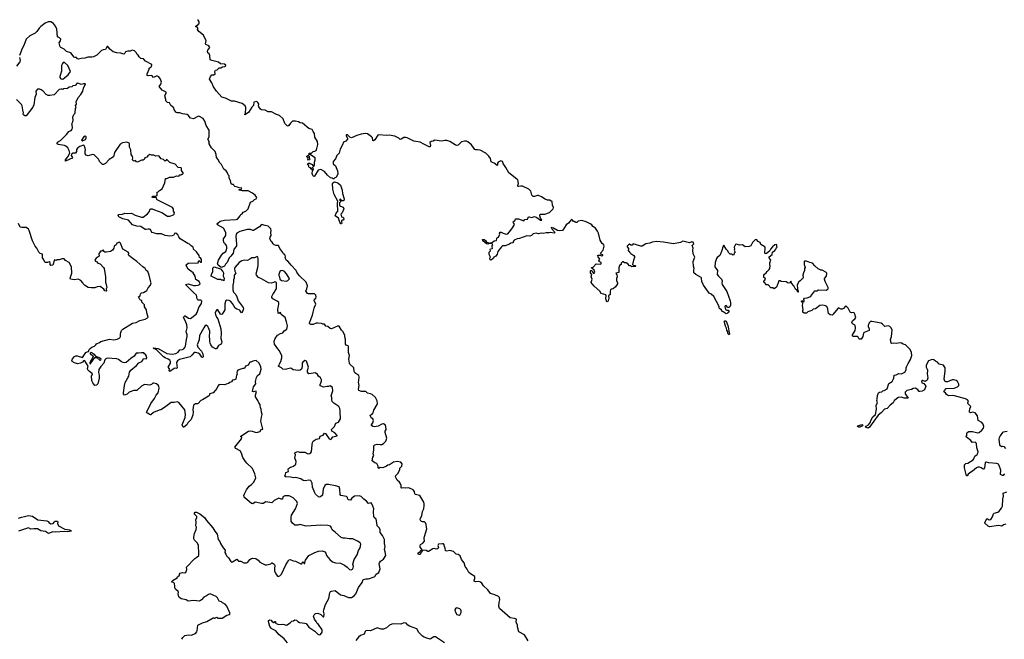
# Model space of a CAD drawing. Extents: x 2293878 to 2522763, y 823964 to 1006972.
# Tile 386 of 407: x 2439006 to 2455645, y 906226 to 916703. Entities that reach past the tile are written whole.
import ezdxf

# ---------------------------------------------------------------- set-up
doc = ezdxf.new("R2010")
doc.units = 0

msp = doc.modelspace()

# ---------------------------------------------------------------- linework, layer by layer
at = {"layer": '0CON20XD'}
for points in [[(2447600, 906200), (2447535, 906300), (2447442, 906355), (2447418, 906435), (2447418, 906465), (2447394, 906514), (2447400, 906565), (2447369, 906579), (2447295, 906590), (2447116, 906745), (2447104, 906785), (2447109, 906851), (2447120, 906895), (2447112, 906935), (2447098, 906948), (2447038, 906978), (2446965, 906998), (2446915, 907063), (2446845, 907130), (2446815, 907178), (2446795, 907193), (2446765, 907202), (2446707, 907197), (2446687, 907207), (2446684, 907224), (2446696, 907255), (2446697, 907287), (2446622, 907332), (2446595, 907356), (2446567, 907415), (2446535, 907458), (2446515, 907518), (2446472, 907575), (2446447, 907637), (2446418, 907658), (2446384, 907665), (2446335, 907713), (2446275, 907730), (2446225, 907718), (2446204, 907724), (2446199, 907769), (2446183, 907795), (2446178, 907825), (2446168, 907838), (2446152, 907842), (2446082, 907835), (2446070, 907815), (2446082, 907775), (2446065, 907758), (2446045, 907753), (2446015, 907760), (2445985, 907758), (2445913, 907713), (2445903, 907713), (2445875, 907730), (2445818, 907732), (2445790, 907700), (2445775, 907662), (2445755, 907658), (2445740, 907665), (2445742, 907688), (2445755, 907700), (2445768, 907702), (2445772, 907718), (2445800, 907745), (2445798, 907758), (2445772, 907785), (2445771, 907809), (2445782, 907828), (2445817, 907853), (2445847, 907885), (2445842, 907935), (2445848, 907965), (2445888, 908095), (2445879, 908125), (2445876, 908165), (2445864, 908195), (2445845, 908214), (2445815, 908212), (2445795, 908219), (2445780, 908235), (2445774, 908255), (2445777, 908275), (2445801, 908315), (2445815, 908390), (2445834, 908435), (2445840, 908490), (2445841, 908515), (2445834, 908544), (2445766, 908656), (2445692, 908675), (2445683, 908685), (2445677, 908725), (2445658, 908755), (2445585, 908788), (2445522, 908782), (2445485, 908786), (2445465, 908780), (2445454, 908785), (2445451, 908825), (2445438, 908868), (2445426, 908885), (2445387, 908915), (2445359, 908975), (2445365, 908996), (2445401, 909035), (2445428, 909095), (2445432, 909118), (2445464, 909156), (2445468, 909195), (2445449, 909219), (2445385, 909232), (2445325, 909220), (2445255, 909174), (2445225, 909170), (2445205, 909151), (2445145, 909126), (2445100, 909130), (2445075, 909114), (2445062, 909125), (2445062, 909155), (2445039, 909199), (2445005, 909212), (2444960, 909245), (2444974, 909306), (2444990, 909335), (2444982, 909365), (2444993, 909425), (2444992, 909498), (2445008, 909515), (2445045, 909528), (2445095, 909518), (2445125, 909520), (2445155, 909538), (2445193, 909575), (2445208, 909625), (2445180, 909725), (2445180, 909745), (2445197, 909775), (2445194, 909825), (2445180, 909855), (2445155, 909868), (2445128, 909865), (2445065, 909829), (2444995, 909817), (2444972, 909822), (2444952, 909842), (2444950, 909855), (2444974, 909886), (2444986, 909926), (2444975, 909952), (2444945, 909970), (2444930, 910015), (2444955, 910027), (2444977, 910053), (2444990, 910100), (2445046, 910195), (2445051, 910215), (2445046, 910256), (2445018, 910315), (2444965, 910363), (2444935, 910376), (2444886, 910386), (2444855, 910416), (2444785, 910418), (2444736, 910436), (2444730, 910455), (2444744, 910515), (2444734, 910575), (2444736, 910596), (2444744, 910664), (2444736, 910685), (2444670, 910730), (2444658, 910755), (2444653, 910815), (2444585, 910878), (2444577, 910895), (2444571, 910965), (2444577, 911025), (2444563, 911075), (2444564, 911175), (2444555, 911190), (2444525, 911201), (2444510, 911215), (2444512, 911295), (2444504, 911315), (2444499, 911365), (2444472, 911425), (2444444, 911455), (2444403, 911523), (2444375, 911520), (2444275, 911476), (2444255, 911484), (2444215, 911518), (2444182, 911522), (2444155, 911553), (2444130, 911555), (2444108, 911568), (2444045, 911574), (2444015, 911569), (2443965, 911548), (2443925, 911547), (2443913, 911553), (2443903, 911565), (2443904, 911575), (2443956, 911705), (2443963, 911755), (2443984, 911825), (2443987, 911845), (2444011, 911895), (2443983, 911955), (2443988, 911975), (2444008, 911995), (2444018, 912015), (2444008, 912048), (2443986, 912066), (2443965, 912070), (2443885, 912068), (2443870, 912075), (2443846, 912106), (2443843, 912115), (2443861, 912155), (2443871, 912205), (2443846, 912266), (2443731, 912375), (2443691, 912435), (2443681, 912465), (2443595, 912550), (2443544, 912614), (2443515, 912632), (2443494, 912674), (2443499, 912695), (2443495, 912718), (2443485, 912730), (2443462, 912742), (2443453, 912765), (2443400, 912835), (2443378, 912885), (2443334, 912886), (2443306, 912896), (2443287, 912915), (2443273, 912943), (2443258, 912955), (2443234, 913005), (2443237, 913025), (2443256, 913055), (2443250, 913105), (2443256, 913134), (2443250, 913165), (2443205, 913210), (2443154, 913224), (2443095, 913240), (2443059, 913201), (2442955, 913139), (2442945, 913137), (2442905, 913153), (2442853, 913153), (2442726, 913124), (2442675, 913096), (2442665, 913075), (2442660, 913035), (2442671, 912909), (2442668, 912882), (2442626, 912815), (2442612, 912755), (2442575, 912702), (2442546, 912674), (2442515, 912599), (2442483, 912567), (2442467, 912535), (2442455, 912528), (2442412, 912512), (2442359, 912555), (2442349, 912575), (2442366, 912635), (2442415, 912722), (2442445, 912754), (2442487, 912783), (2442498, 912802), (2442508, 912835), (2442507, 912865), (2442501, 912885), (2442481, 912911), (2442458, 912935), (2442448, 912975), (2442452, 912995), (2442492, 913055), (2442487, 913107), (2442448, 913178), (2442348, 913235), (2442344, 913246), (2442353, 913265), (2442393, 913297), (2442466, 913314), (2442665, 913325), (2442689, 913331), (2442734, 913385), (2442745, 913407), (2442765, 913420), (2442785, 913446), (2442825, 913466), (2442866, 913504), (2442905, 913616), (2442945, 913637), (2442972, 913665), (2443005, 913673), (2443013, 913695), (2442988, 913735), (2442940, 913770), (2442869, 913809), (2442765, 913810), (2442715, 913820), (2442710, 913825), (2442715, 913830), (2442735, 913830), (2442756, 913844), (2442760, 913855), (2442715, 913860), (2442685, 913874), (2442643, 913883), (2442632, 913892), (2442622, 913915), (2442612, 913918), (2442595, 913916), (2442579, 913925), (2442570, 913985), (2442548, 914025), (2442547, 914065), (2442529, 914079), (2442516, 914116), (2442496, 914146), (2442458, 914175), (2442416, 914255), (2442389, 914285), (2442356, 914346), (2442330, 914375), (2442324, 914425), (2442307, 914477), (2442247, 914535), (2442207, 914605), (2442204, 914615), (2442213, 914635), (2442189, 914669), (2442186, 914685), (2442206, 914725), (2442207, 914835), (2442155, 914912), (2442135, 914990), (2442108, 915035), (2442035, 915070), (2442015, 915066), (2441945, 915028), (2441895, 915037), (2441856, 915086), (2441835, 915101), (2441755, 915111), (2441715, 915129), (2441665, 915130), (2441645, 915139), (2441617, 915185), (2441611, 915211), (2441563, 915255), (2441535, 915300), (2441505, 915303), (2441475, 915330), (2441476, 915356), (2441460, 915415), (2441465, 915432), (2441484, 915455), (2441479, 915475), (2441415, 915512), (2441366, 915575), (2441392, 915615), (2441402, 915645), (2441386, 915695), (2441355, 915738), (2441335, 915748), (2441315, 915747), (2441265, 915728), (2441242, 915762), (2441175, 915753), (2441162, 915762), (2441161, 915785), (2441193, 915865), (2441194, 915886), (2441229, 915905), (2441241, 915935), (2441238, 915948), (2441135, 916003), (2441101, 916041), (2441055, 916048), (2441024, 916074), (2441006, 916106), (2440990, 916115), (2440975, 916150), (2440945, 916178), (2440905, 916190), (2440875, 916172), (2440835, 916173), (2440795, 916158), (2440784, 916135), (2440765, 916122), (2440718, 916138), (2440645, 916143), (2440585, 916160), (2440527, 916207), (2440505, 916241), (2440495, 916249), (2440485, 916248), (2440471, 916235), (2440455, 916199), (2440415, 916194), (2440389, 916181), (2440311, 916105), (2440252, 916075), (2440225, 916068), (2440155, 916068), (2440105, 916055), (2440045, 916049), (2440000, 916035), (2439985, 916042), (2439966, 916066), (2439945, 916063), (2439925, 916072), (2439872, 916142), (2439800, 916165), (2439755, 916203), (2439702, 916232), (2439689, 916245), (2439676, 916314), (2439696, 916345), (2439702, 916372), (2439678, 916395), (2439643, 916415), (2439633, 916545), (2439614, 916594), (2439580, 916640), (2439535, 916667), (2439485, 916669), (2439436, 916645), (2439365, 916590)], [(2448278, 913262), (2448241, 913235), (2448186, 913144), (2448175, 913137), (2448135, 913131), (2448095, 913138), (2448025, 913177), (2447985, 913190), (2447996, 913165), (2448044, 913115), (2448047, 913103), (2448038, 913092), (2447975, 913103), (2447955, 913097), (2447905, 913100), (2447855, 913090), (2447817, 913093), (2447775, 913082), (2447735, 913096), (2447686, 913084), (2447655, 913052), (2447625, 913044), (2447575, 913051), (2447455, 913001), (2447414, 912996), (2447365, 912973), (2447348, 912955), (2447345, 912932), (2447305, 912927), (2447285, 912910), (2447209, 912881), (2447165, 912880), (2447147, 912865), (2447089, 912785), (2447075, 912740), (2447053, 912707), (2447020, 912685), (2447015, 912670), (2446975, 912638), (2446958, 912645), (2446952, 912675), (2446960, 912685), (2446938, 912735), (2446940, 912775), (2446950, 912785), (2446960, 912795), (2446955, 912820), (2446965, 912830), (2446988, 912832), (2446998, 912842), (2446990, 912865), (2446990, 912885), (2447000, 912895), (2446998, 912905), (2446955, 912922), (2446915, 912908), (2446895, 912914), (2446835, 912966), (2446826, 912985), (2446835, 912989), (2446853, 912985), (2446875, 912971), (2446894, 912944), (2446955, 912927), (2446995, 912941), (2447025, 912964), (2447065, 912972), (2447068, 913005), (2447075, 913018), (2447098, 913025), (2447118, 913075), (2447114, 913096), (2447125, 913112), (2447145, 913111), (2447175, 913092), (2447225, 913077), (2447255, 913084), (2447322, 913165), (2447365, 913228), (2447366, 913245), (2447350, 913270), (2447348, 913285), (2447378, 913312), (2447385, 913337), (2447437, 913337), (2447525, 913302), (2447545, 913322), (2447585, 913332), (2447605, 913368), (2447615, 913370), (2447655, 913356), (2447706, 913374), (2447745, 913361), (2447809, 913315), (2447829, 913311), (2447832, 913315), (2447809, 913345), (2447794, 913384), (2447798, 913405), (2447810, 913415), (2447880, 913415), (2447957, 913445), (2448023, 913505), (2448027, 913525), (2448012, 913565), (2448004, 913625), (2447965, 913649), (2447925, 913652), (2447885, 913668), (2447825, 913708), (2447775, 913729), (2447755, 913731), (2447705, 913712), (2447683, 913713), (2447662, 913735), (2447644, 913805), (2447608, 913838), (2447505, 913890), (2447475, 913891), (2447435, 913880), (2447422, 913885), (2447420, 913895), (2447431, 913915), (2447434, 913935), (2447423, 913993), (2447409, 914009), (2447271, 914111), (2447224, 914205), (2447174, 914274), (2447165, 914306), (2447135, 914316), (2447093, 914295), (2447080, 914275), (2447082, 914245), (2447075, 914238), (2447027, 914277), (2446995, 914289), (2446975, 914300), (2446960, 914355), (2446932, 914395), (2446885, 914445), (2446785, 914496), (2446745, 914503), (2446715, 914500), (2446700, 914510), (2446641, 914585), (2446578, 914638), (2446555, 914649), (2446525, 914651), (2446475, 914636), (2446415, 914584), (2446388, 914578), (2446365, 914586), (2446275, 914643), (2446225, 914659), (2446192, 914662), (2446135, 914649), (2446023, 914667), (2445991, 914649), (2445957, 914643), (2445936, 914625), (2445950, 914575), (2445945, 914552), (2445925, 914556), (2445835, 914597), (2445775, 914630), (2445665, 914651), (2445555, 914708), (2445531, 914711), (2445495, 914711), (2445455, 914684), (2445435, 914678), (2445415, 914702), (2445343, 914733), (2445250, 914750), (2445205, 914747), (2445074, 914756), (2445060, 914750), (2445007, 914673), (2444985, 914652), (2444975, 914658), (2444966, 914705), (2444953, 914723), (2444885, 914771), (2444846, 914776), (2444775, 914767), (2444705, 914745), (2444615, 914705), (2444585, 914715), (2444545, 914754), (2444525, 914758), (2444521, 914741), (2444548, 914698), (2444548, 914682), (2444515, 914650), (2444478, 914635), (2444460, 914585), (2444420, 914515), (2444407, 914445), (2444366, 914404), (2444345, 914352), (2444306, 914304), (2444301, 914285), (2444306, 914266), (2444345, 914233), (2444375, 914150), (2444384, 914095), (2444355, 914034), (2444332, 914028), (2444315, 914012), (2444305, 914011), (2444285, 914023), (2444258, 914028), (2444205, 914075), (2444155, 914138), (2444095, 914172), (2444051, 914159), (2443990, 914060), (2443975, 914053), (2443960, 914070), (2443950, 914105), (2443957, 914145), (2443973, 914175), (2443967, 914197), (2443955, 914200), (2443940, 914185), (2443938, 914172), (2443932, 914172), (2443919, 914199), (2443900, 914205), (2443890, 914215), (2443890, 914235), (2443870, 914255), (2443882, 914278), (2443905, 914278), (2443950, 914255), (2443968, 914228), (2443975, 914228), (2443987, 914245), (2443987, 914295), (2444002, 914335), (2443998, 914368), (2443918, 914418), (2443892, 914422), (2443898, 914445), (2443935, 914449), (2443965, 914472), (2443995, 914480), (2444015, 914493), (2444030, 914525), (2444044, 914595), (2444040, 914645), (2443991, 914715), (2443986, 914776), (2443965, 914810), (2443948, 914848), (2443895, 914864), (2443785, 914952), (2443745, 914959), (2443717, 914977), (2443665, 914990), (2443614, 914986), (2443582, 914955), (2443555, 914913), (2443535, 914903), (2443526, 914906), (2443489, 914949), (2443461, 915025), (2443398, 915085), (2443345, 915099), (2443264, 915144), (2443205, 915143), (2443155, 915174), (2443095, 915179), (2443078, 915188), (2443048, 915228), (2443043, 915245), (2443048, 915275), (2443033, 915303), (2443015, 915320), (2442965, 915310), (2442958, 915252), (2442930, 915225), (2442873, 915135), (2442813, 915093), (2442812, 915105), (2442823, 915117), (2442828, 915218), (2442817, 915245), (2442767, 915287), (2442635, 915324), (2442587, 915327), (2442485, 915374), (2442421, 915391), (2442332, 915492), (2442279, 915569), (2442251, 915635), (2442212, 915695), (2442228, 915745), (2442255, 915772), (2442285, 915772), (2442308, 915785), (2442302, 915825), (2442315, 915848), (2442345, 915858), (2442375, 915890), (2442405, 915889), (2442435, 915906), (2442475, 915910), (2442484, 915916), (2442488, 915935), (2442465, 915950), (2442400, 915955), (2442364, 915984), (2442255, 916013), (2442227, 916027), (2442218, 916095), (2442206, 916126), (2442188, 916145), (2442180, 916165), (2442184, 916186), (2442220, 916235), (2442205, 916260), (2442152, 916282), (2442148, 916295), (2442159, 916349), (2442122, 916415), (2442115, 916440), (2442035, 916502), (2442010, 916535), (2442018, 916552), (2442015, 916570), (2441985, 916582), (2441982, 916595), (2442005, 916610), (2442018, 916612), (2442025, 916630), (2442038, 916632), (2442038, 916665), (2442020, 916695), (2442020, 916705)], [(2439365, 916590), (2439335, 916561), (2439295, 916504), (2439265, 916476), (2439175, 916430), (2439116, 916375), (2439077, 916265), (2439048, 916215), (2439005, 916095)], [(2439004, 916064), (2439013, 916015), (2439009, 915991), (2438951, 915915)], [(2439735, 915700), (2439765, 915718), (2439825, 915770), (2439866, 915825), (2439819, 915929), (2439765, 915978), (2439755, 915980), (2439742, 915978), (2439729, 915965), (2439714, 915926), (2439713, 915833), (2439683, 915745), (2439683, 915723), (2439702, 915702), (2439735, 915700)], [(2443417, 910923), (2443438, 910985), (2443437, 911017), (2443396, 911106), (2443367, 911135), (2443314, 911214), (2443305, 911270), (2443325, 911313), (2443363, 911367), (2443415, 911396), (2443455, 911410), (2443476, 911444), (2443519, 911471), (2443530, 911525), (2443517, 911595), (2443492, 911665), (2443425, 911718), (2443415, 911750), (2443385, 911738), (2443375, 911740), (2443369, 911805), (2443388, 911895), (2443383, 911923), (2443359, 911945), (2443285, 911986), (2443266, 912005), (2443269, 912025), (2443289, 912065), (2443311, 912095), (2443321, 912125), (2443347, 912155), (2443347, 912257), (2443337, 912267), (2443315, 912268), (2443295, 912258), (2443255, 912250), (2443212, 912252), (2443092, 912322), (2443040, 912345), (2443006, 912386), (2443004, 912405), (2443032, 912515), (2443036, 912555), (2443034, 912665), (2443028, 912688), (2443018, 912698), (2442972, 912678), (2442928, 912675), (2442898, 912652), (2442855, 912632), (2442800, 912635), (2442759, 912625), (2442715, 912595), (2442644, 912515), (2442636, 912495), (2442640, 912450), (2442657, 912415), (2442633, 912385), (2442629, 912335), (2442618, 912305), (2442618, 912265), (2442606, 912215), (2442610, 912135), (2442622, 912095), (2442657, 912055), (2442676, 912015), (2442697, 911947), (2442782, 911835), (2442786, 911814), (2442765, 911752), (2442752, 911745), (2442731, 911781), (2442715, 911799), (2442675, 911808), (2442646, 911826), (2442601, 911905), (2442569, 911945), (2442545, 911956), (2442505, 911962), (2442487, 911955), (2442482, 911938), (2442474, 911896), (2442472, 911795), (2442426, 911724), (2442415, 911718), (2442398, 911725), (2442356, 911796), (2442340, 911795), (2442321, 911775), (2442311, 911745), (2442315, 911718), (2442331, 911671), (2442352, 911645), (2442404, 911474), (2442411, 911405), (2442406, 911315), (2442421, 911255), (2442419, 911231), (2442409, 911215), (2442365, 911193), (2442331, 911139), (2442315, 911137), (2442267, 911167), (2442238, 911205), (2442224, 911235), (2442217, 911265), (2442222, 911305), (2442212, 911335), (2442217, 911435), (2442195, 911492), (2442185, 911516), (2442155, 911536), (2442135, 911522), (2442116, 911495), (2442045, 911365), (2442041, 911289), (2442007, 911205), (2442015, 911168), (2442078, 911098), (2442102, 911055), (2442108, 911005), (2442102, 910995), (2442095, 910991), (2442085, 910996), (2442050, 911045), (2442023, 911063), (2441976, 911076), (2441957, 911073), (2441915, 911028), (2441885, 911005), (2441705, 910955), (2441673, 910937), (2441658, 910905), (2441666, 910814), (2441655, 910808), (2441635, 910811), (2441615, 910804), (2441545, 910753), (2441532, 910765), (2441535, 910800), (2441516, 910825), (2441552, 910895), (2441555, 910925), (2441546, 910946), (2441518, 910962), (2441466, 910985), (2441437, 911005), (2441330, 911110), (2441301, 911131), (2441275, 911140), (2441270, 911155), (2441346, 911146), (2441495, 911061), (2441585, 911047), (2441643, 911057), (2441685, 911084), (2441710, 911120), (2441755, 911129), (2441780, 911140), (2441799, 911161), (2441811, 911185), (2441824, 911295), (2441837, 911345), (2441835, 911375), (2441820, 911425), (2441834, 911495), (2441832, 911545), (2441810, 911605), (2441780, 911655), (2441777, 911675), (2441795, 911693), (2441805, 911694), (2441859, 911659), (2441895, 911650), (2441986, 911725), (2442006, 911754), (2442034, 911835), (2442081, 911905), (2442082, 911945), (2442068, 911958), (2442025, 911961), (2442010, 911970), (2442003, 911983), (2441996, 912046), (2441945, 912088), (2441808, 912225), (2441855, 912239), (2441945, 912210), (2441975, 912207), (2442024, 912216), (2442045, 912224), (2442054, 912235), (2442041, 912275), (2441982, 912312), (2441970, 912365), (2441938, 912425), (2441852, 912485), (2441818, 912545), (2441822, 912558), (2441855, 912586), (2442025, 912590), (2442035, 912630), (2442063, 912603), (2442077, 912603), (2442077, 912647), (2442060, 912675), (2442042, 912682), (2442040, 912715), (2441995, 912780), (2441942, 912822), (2441935, 912858), (2441902, 912878), (2441875, 912910), (2441849, 912919), (2441720, 912995), (2441693, 913033), (2441681, 913065), (2441645, 913096), (2441625, 913089), (2441604, 913055), (2441585, 913046), (2441545, 913042), (2441465, 913053), (2441405, 913080), (2441325, 913085), (2441245, 913106), (2441226, 913125), (2441215, 913153), (2441202, 913162), (2441175, 913163), (2441145, 913155), (2441125, 913158), (2441055, 913205), (2440985, 913211), (2440915, 913235), (2440844, 913314), (2440751, 913335), (2440682, 913372), (2440671, 913395), (2440683, 913407), (2440745, 913414), (2440785, 913434), (2440826, 913424), (2440895, 913429), (2440955, 913398), (2441062, 913362), (2441095, 913362), (2441165, 913419), (2441193, 913457), (2441210, 913500), (2441225, 913507), (2441245, 913507), (2441285, 913487), (2441410, 913445), (2441505, 913383), (2441545, 913383), (2441608, 913405), (2441618, 913415), (2441620, 913435), (2441608, 913465), (2441605, 913500), (2441588, 913525), (2441555, 913546), (2441332, 913655), (2441323, 913665), (2441320, 913690), (2441305, 913697), (2441257, 913697), (2441242, 913705), (2441255, 913717), (2441316, 913724), (2441329, 913731), (2441332, 913788), (2441345, 913790), (2441368, 913815), (2441415, 913842), (2441457, 913945), (2441472, 914018), (2441495, 914018), (2441535, 914040), (2441605, 914042), (2441655, 914062), (2441695, 914060), (2441715, 914080), (2441735, 914080), (2441745, 914090), (2441755, 914090), (2441767, 914103), (2441768, 914115), (2441742, 914155), (2441742, 914185), (2441735, 914200), (2441684, 914204), (2441631, 914261), (2441546, 914286), (2441495, 914338), (2441480, 914335), (2441480, 914325), (2441465, 914310), (2441435, 914338), (2441395, 914352), (2441355, 914402), (2441305, 914393), (2441275, 914412), (2441235, 914412), (2441205, 914422), (2441171, 914399), (2441155, 914378), (2441122, 914365), (2441109, 914341), (2441092, 914328), (2441064, 914326), (2440995, 914293), (2440981, 914301), (2440965, 914322), (2440933, 914313), (2440921, 914321), (2440913, 914335), (2440920, 914365), (2440915, 914390), (2440890, 914425), (2440886, 914505), (2440860, 914545), (2440862, 914605), (2440855, 914618), (2440815, 914632), (2440745, 914621), (2440705, 914596), (2440608, 914455), (2440589, 914385), (2440521, 914339), (2440455, 914271), (2440425, 914252), (2440405, 914253), (2440356, 914306), (2440348, 914322), (2440337, 914345), (2440265, 914417), (2440235, 914423), (2440165, 914400), (2440130, 914410), (2440114, 914434), (2440114, 914485), (2440120, 914505), (2440115, 914530), (2440098, 914575), (2440085, 914582), (2440022, 914558), (2439987, 914535), (2439969, 914511), (2439964, 914475), (2439951, 914449), (2439912, 914448), (2439881, 914429), (2439877, 914405), (2439898, 914375), (2439890, 914355), (2439865, 914353), (2439845, 914339), (2439782, 914312), (2439781, 914335), (2439820, 914385), (2439854, 914445), (2439842, 914492), (2439818, 914535), (2439786, 914566), (2439765, 914576), (2439655, 914590), (2439638, 914605), (2439637, 914617), (2439647, 914635), (2439697, 914663), (2439800, 914760), (2439837, 914813), (2439875, 914831), (2439895, 914851), (2439900, 914875), (2439894, 914924), (2439890, 914945), (2439906, 914975), (2439911, 915005), (2439904, 915056), (2439919, 915101), (2439945, 915125), (2439952, 915205), (2439960, 915215), (2439952, 915255), (2439969, 915275), (2439962, 915315), (2439996, 915385), (2440041, 915439), (2440075, 915497), (2440086, 915545), (2440120, 915620), (2440085, 915619), (2440045, 915607), (2440005, 915627), (2439975, 915630), (2439945, 915590), (2439903, 915587), (2439885, 915570), (2439845, 915562), (2439815, 915542), (2439748, 915532), (2439735, 915522), (2439725, 915530), (2439705, 915530), (2439675, 915520), (2439587, 915433), (2439515, 915420), (2439485, 915422), (2439455, 915438), (2439402, 915495), (2439368, 915518), (2439345, 915528), (2439305, 915528), (2439280, 915495), (2439282, 915445), (2439264, 915385), (2439246, 915264), (2439226, 915225), (2439170, 915150), (2439115, 915080), (2439095, 915078), (2439070, 915095), (2439063, 915103), (2439070, 915135), (2439063, 915145), (2439049, 915245), (2439039, 915269), (2438954, 915354)], [(2440065, 914654), (2440117, 914675), (2440130, 914705), (2440130, 914725), (2440115, 914732), (2440084, 914716), (2440048, 914665), (2440065, 914654)], [(2443888, 914328), (2443873, 914343), (2443880, 914365), (2443860, 914385), (2443860, 914395), (2443875, 914408), (2443888, 914408), (2443898, 914395), (2443898, 914368), (2443910, 914345), (2443905, 914332), (2443888, 914328)], [(2444445, 913250), (2444435, 913252), (2444415, 913278), (2444392, 913345), (2444337, 913387), (2444355, 913430), (2444381, 913465), (2444374, 913595), (2444381, 913635), (2444319, 913745), (2444299, 913835), (2444291, 913935), (2444296, 913945), (2444325, 913964), (2444385, 913945), (2444427, 913907), (2444458, 913818), (2444464, 913765), (2444489, 913675), (2444485, 913648), (2444475, 913640), (2444442, 913642), (2444438, 913658), (2444425, 913670), (2444412, 913655), (2444428, 913638), (2444430, 913625), (2444411, 913605), (2444412, 913562), (2444425, 913550), (2444473, 913533), (2444482, 913505), (2444458, 913435), (2444432, 913415), (2444442, 913372), (2444470, 913365), (2444482, 913335), (2444476, 913314), (2444455, 913312), (2444445, 913300), (2444443, 913283), (2444450, 913265), (2444445, 913250)], [(2454107, 910465), (2454075, 910448), (2453995, 910431), (2453970, 910405), (2453971, 910375), (2454020, 910305), (2453955, 910302), (2453905, 910320), (2453855, 910314), (2453830, 910300), (2453784, 910256), (2453765, 910227), (2453715, 910188), (2453665, 910127), (2453620, 910115), (2453564, 910056), (2453515, 910016), (2453367, 909813), (2453345, 909799), (2453313, 909805), (2453297, 909815), (2453309, 909831), (2453350, 909850), (2453383, 909895), (2453392, 909928), (2453423, 909987), (2453470, 910030), (2453487, 910115), (2453482, 910188), (2453500, 910225), (2453492, 910265), (2453498, 910288), (2453503, 910347), (2453519, 910391), (2453534, 910406), (2453575, 910413), (2453595, 910430), (2453615, 910434), (2453666, 910464), (2453696, 910554), (2453749, 910585), (2453776, 910644), (2453785, 910692), (2453815, 910698), (2453865, 910723), (2453905, 910716), (2453962, 910745), (2453986, 910785), (2453984, 910815), (2453990, 910835), (2454018, 910892), (2454058, 910955), (2454084, 911025), (2454076, 911075), (2454052, 911125), (2453975, 911205), (2453935, 911215), (2453905, 911232), (2453885, 911237), (2453854, 911236), (2453825, 911226), (2453775, 911236), (2453745, 911226), (2453733, 911233), (2453719, 911295), (2453741, 911345), (2453751, 911455), (2453733, 911495), (2453712, 911515), (2453685, 911525), (2453625, 911516), (2453588, 911555), (2453565, 911569), (2453405, 911602), (2453385, 911598), (2453362, 911575), (2453344, 911535), (2453346, 911515), (2453362, 911475), (2453361, 911449), (2453275, 911416), (2453265, 911402), (2453252, 911345), (2453240, 911320), (2453225, 911302), (2453195, 911303), (2453178, 911335), (2453160, 911345), (2453105, 911344), (2453085, 911347), (2453077, 911355), (2453080, 911375), (2453122, 911445), (2453131, 911495), (2453124, 911535), (2453115, 911546), (2453080, 911560), (2453068, 911585), (2453077, 911613), (2453127, 911653), (2453134, 911665), (2453120, 911725), (2453109, 911745), (2453095, 911752), (2453065, 911749), (2453038, 911758), (2453005, 911828), (2452975, 911860), (2452965, 911862), (2452955, 911856), (2452925, 911820), (2452905, 911811), (2452881, 911811), (2452845, 911830), (2452835, 911828), (2452831, 911819), (2452755, 911723), (2452735, 911709), (2452702, 911712), (2452674, 911735), (2452666, 911755), (2452662, 911815), (2452645, 911851), (2452625, 911866), (2452577, 911877), (2452525, 911868), (2452455, 911816), (2452415, 911809), (2452394, 911786), (2452325, 911762), (2452305, 911740), (2452262, 911742), (2452243, 911755), (2452240, 911785), (2452248, 911805), (2452236, 911865), (2452238, 911908), (2452222, 911925), (2452217, 911943), (2452220, 911950), (2452235, 911950), (2452255, 911930), (2452263, 911947), (2452260, 911975), (2452267, 911993), (2452315, 911999), (2452358, 912015), (2452375, 912028), (2452445, 912117), (2452475, 912120), (2452506, 912134), (2452635, 912132), (2452668, 912155), (2452668, 912175), (2452618, 912275), (2452607, 912315), (2452608, 912325), (2452641, 912365), (2452647, 912417), (2452630, 912435), (2452565, 912467), (2452545, 912468), (2452502, 912492), (2452442, 912542), (2452405, 912588), (2452356, 912596), (2452302, 912622), (2452268, 912622), (2452262, 912615), (2452263, 912565), (2452280, 912515), (2452271, 912495), (2452270, 912460), (2452249, 912425), (2452239, 912385), (2452246, 912344), (2452236, 912324), (2452215, 912310), (2452198, 912285), (2452171, 912269), (2452145, 912220), (2452144, 912195), (2452151, 912175), (2452149, 912145), (2452162, 912115), (2452162, 912098), (2452155, 912097), (2452139, 912129), (2452119, 912145), (2452091, 912205), (2452049, 912249), (2452045, 912278), (2452035, 912282), (2452020, 912255), (2451995, 912248), (2451959, 912269), (2451875, 912278), (2451855, 912290), (2451835, 912287), (2451820, 912235), (2451810, 912225), (2451795, 912180), (2451755, 912150), (2451735, 912170), (2451702, 912172), (2451655, 912220), (2451622, 912222), (2451610, 912235), (2451610, 912245), (2451592, 912252), (2451580, 912265), (2451580, 912275), (2451612, 912315), (2451603, 912333), (2451580, 912345), (2451582, 912385), (2451591, 912399), (2451622, 912425), (2451635, 912448), (2451673, 912477), (2451682, 912495), (2451690, 912545), (2451680, 912555), (2451683, 912593), (2451698, 912635), (2451690, 912655), (2451672, 912675), (2451673, 912695), (2451720, 912735), (2451730, 912775), (2451769, 912801), (2451786, 912824), (2451793, 912847), (2451807, 912865), (2451795, 912902), (2451768, 912895), (2451725, 912862), (2451694, 912825), (2451678, 912792), (2451625, 912750), (2451602, 912742), (2451596, 912756), (2451603, 912845), (2451600, 912865), (2451530, 912900), (2451518, 912938), (2451484, 912954), (2451455, 912986), (2451435, 912983), (2451389, 912935), (2451359, 912881), (2451335, 912867), (2451265, 912864), (2451223, 912897), (2451175, 912890), (2451115, 912906), (2451100, 912900), (2451078, 912855), (2451088, 912825), (2451080, 912805), (2451098, 912775), (2451080, 912755), (2451075, 912730), (2451065, 912720), (2451050, 912725), (2451035, 912740), (2451015, 912738), (2451005, 912742), (2450984, 912764), (2450972, 912795), (2450942, 912822), (2450905, 912890), (2450894, 912876), (2450867, 912785), (2450837, 912715), (2450795, 912684), (2450782, 912665), (2450759, 912595), (2450754, 912525), (2450797, 912465), (2450794, 912394), (2450814, 912365), (2450868, 912315), (2450876, 912285), (2450874, 912246), (2450878, 912228), (2450958, 912108), (2451015, 911950), (2451020, 911915), (2451017, 911875), (2451005, 911850), (2450992, 911838), (2450975, 911838), (2450945, 911868), (2450930, 911865), (2450922, 911855), (2450932, 911805), (2450954, 911794), (2450979, 911789), (2450990, 911775), (2450990, 911755), (2450975, 911750), (2450967, 911733), (2450945, 911731), (2450896, 911766), (2450875, 911771), (2450866, 911796), (2450835, 911814), (2450829, 911825), (2450824, 911854), (2450736, 912025), (2450694, 912064), (2450660, 912080), (2450646, 912095), (2450562, 912212), (2450534, 912275), (2450529, 912335), (2450522, 912345), (2450432, 912395), (2450400, 912425), (2450397, 912473), (2450404, 912495), (2450394, 912535), (2450389, 912615), (2450416, 912686), (2450386, 912745), (2450382, 912805), (2450388, 912838), (2450372, 912885), (2450400, 912915), (2450385, 912943), (2450365, 912946), (2450325, 912930), (2450215, 912961), (2450175, 912936), (2450055, 912914), (2449885, 912943), (2449765, 912954), (2449696, 912944), (2449655, 912926), (2449585, 912911), (2449526, 912874), (2449505, 912871), (2449375, 912912), (2449355, 912890), (2449335, 912890), (2449314, 912906), (2449295, 912898), (2449274, 912876), (2449274, 912864), (2449292, 912835), (2449290, 912795), (2449305, 912790), (2449310, 912775), (2449335, 912748), (2449385, 912718), (2449395, 912700), (2449396, 912684), (2449377, 912635), (2449362, 912565), (2449375, 912550), (2449407, 912547), (2449420, 912535), (2449415, 912530), (2449375, 912532), (2449350, 912525), (2449332, 912542), (2449314, 912544), (2449285, 912573), (2449255, 912590), (2449225, 912590), (2449205, 912610), (2449195, 912610), (2449173, 912587), (2449168, 912565), (2449142, 912548), (2449130, 912505), (2449132, 912428), (2449080, 912415), (2449097, 912387), (2449102, 912355), (2449093, 912325), (2449094, 912296), (2449107, 912255), (2449107, 912235), (2449076, 912184), (2449035, 912150), (2449005, 912148), (2448990, 912135), (2448982, 912115), (2448982, 912058), (2448954, 912035), (2448962, 911995), (2448952, 911948), (2448944, 911936), (2448935, 911933), (2448920, 911950), (2448912, 911985), (2448918, 912035), (2448909, 912049), (2448835, 912076), (2448811, 912111), (2448715, 912196), (2448660, 912265), (2448668, 912275), (2448682, 912315), (2448662, 912355), (2448672, 912395), (2448652, 912425), (2448650, 912455), (2448658, 912462), (2448675, 912460), (2448698, 912418), (2448715, 912418), (2448727, 912435), (2448715, 912468), (2448672, 912502), (2448670, 912515), (2448695, 912520), (2448750, 912575), (2448815, 912567), (2448832, 912575), (2448830, 912595), (2448798, 912615), (2448792, 912625), (2448812, 912655), (2448779, 912695), (2448772, 912718), (2448785, 912724), (2448812, 912722), (2448845, 912709), (2448862, 912715), (2448858, 912725), (2448831, 912741), (2448822, 912758), (2448865, 912808), (2448882, 912875), (2448879, 912895), (2448850, 912920), (2448814, 912975), (2448788, 913095), (2448770, 913130), (2448735, 913178), (2448694, 913204), (2448672, 913232), (2448645, 913253), (2448580, 913285), (2448506, 913306), (2448444, 913296), (2448420, 913275), (2448405, 913272), (2448375, 913290), (2448365, 913290), (2448355, 913310), (2448335, 913322), (2448325, 913320), (2448278, 913262)], [(2444325, 907524), (2444345, 907517), (2444425, 907511), (2444495, 907479), (2444538, 907448), (2444577, 907407), (2444605, 907401), (2444628, 907412), (2444644, 907435), (2444646, 907455), (2444636, 907496), (2444659, 907575), (2444707, 907653), (2444732, 907728), (2444762, 907775), (2444769, 907835), (2444758, 907855), (2444716, 907886), (2444635, 907924), (2444573, 907923), (2444506, 907936), (2444474, 907934), (2444436, 907946), (2444343, 908035), (2444288, 908078), (2444270, 908125), (2444259, 908139), (2444215, 908153), (2444085, 908159), (2444015, 908149), (2443845, 908141), (2443763, 908163), (2443743, 908167), (2443705, 908158), (2443655, 908158), (2443615, 908192), (2443594, 908225), (2443594, 908294), (2443601, 908325), (2443668, 908432), (2443700, 908525), (2443688, 908555), (2443625, 908621), (2443560, 908650), (2443485, 908654), (2443454, 908635), (2443445, 908597), (2443425, 908594), (2443385, 908611), (2443306, 908574), (2443265, 908532), (2443165, 908548), (2443118, 908525), (2443095, 908522), (2442986, 908544), (2442945, 908518), (2442925, 908520), (2442811, 908621), (2442800, 908635), (2442796, 908655), (2442804, 908686), (2442839, 908751), (2442886, 908814), (2442926, 908845), (2442961, 908885), (2442998, 908955), (2442981, 909025), (2442942, 909112), (2442844, 909204), (2442822, 909232), (2442779, 909299), (2442754, 909374), (2442732, 909415), (2442661, 909455), (2442640, 909475), (2442752, 909615), (2442760, 909645), (2442740, 909655), (2442825, 909720), (2442873, 909747), (2442905, 909752), (2442935, 909748), (2442985, 909726), (2443008, 909722), (2443068, 909742), (2443085, 909777), (2443105, 909772), (2443115, 909778), (2443083, 909915), (2443091, 909985), (2443104, 910025), (2443092, 910065), (2443088, 910115), (2443074, 910145), (2443072, 910178), (2443068, 910198), (2443046, 910225), (2443030, 910265), (2442993, 910325), (2442993, 910357), (2443008, 910418), (2442995, 910421), (2442955, 910408), (2442940, 910415), (2442960, 910495), (2442994, 910545), (2442992, 910588), (2443010, 910655), (2443026, 910685), (2443065, 910717), (2443087, 910795), (2443082, 910835), (2443055, 910898), (2443005, 910940), (2442948, 910932), (2442915, 910912), (2442895, 910910), (2442865, 910863), (2442822, 910845), (2442805, 910808), (2442775, 910807), (2442693, 910777), (2442682, 910758), (2442676, 910735), (2442680, 910705), (2442668, 910692), (2442656, 910624), (2442635, 910612), (2442605, 910608), (2442585, 910577), (2442555, 910568), (2442535, 910550), (2442495, 910542), (2442475, 910528), (2442375, 910533), (2442352, 910505), (2442336, 910465), (2442309, 910435), (2442276, 910394), (2442215, 910378), (2442213, 910355), (2442196, 910335), (2442096, 910274), (2442068, 910262), (2442025, 910212), (2442013, 910207), (2441975, 910208), (2441945, 910188), (2441930, 910105), (2441937, 910065), (2441931, 910019), (2441905, 909943), (2441849, 909885), (2441829, 909855), (2441780, 909815), (2441770, 909815), (2441763, 909823), (2441754, 909855), (2441804, 909975), (2441810, 910025), (2441797, 910105), (2441695, 910233), (2441665, 910242), (2441615, 910229), (2441565, 910233), (2441452, 910148), (2441391, 910109), (2441365, 910100), (2441265, 910062), (2441225, 910024), (2441215, 910021), (2441198, 910028), (2441177, 910047), (2441152, 910055), (2441147, 910065), (2441202, 910165), (2441222, 910215), (2441283, 910297), (2441312, 910355), (2441345, 910395), (2441363, 910475), (2441357, 910505), (2441345, 910525), (2441316, 910546), (2441275, 910560), (2441254, 910556), (2441233, 910535), (2441205, 910521), (2441118, 910532), (2441065, 910509), (2440987, 910433), (2440934, 910436), (2440855, 910404), (2440825, 910374), (2440795, 910359), (2440777, 910357), (2440763, 910375), (2440760, 910395), (2440775, 910515), (2440791, 910569), (2440834, 910645), (2440849, 910675), (2440863, 910745), (2440885, 910775), (2440980, 910855), (2441021, 910899), (2441068, 910925), (2441088, 910945), (2441100, 910975), (2441142, 910968), (2441153, 910985), (2441150, 911015), (2441133, 911043), (2441114, 911054), (2441105, 911068), (2441065, 911071), (2441015, 911063), (2440975, 911067), (2440942, 911015), (2440884, 910976), (2440805, 910909), (2440785, 910901), (2440755, 910904), (2440726, 910916), (2440676, 910955), (2440645, 910966), (2440485, 910978), (2440460, 910970), (2440446, 910954), (2440426, 910894), (2440375, 910838), (2440345, 910790), (2440338, 910735), (2440347, 910695), (2440348, 910642), (2440326, 910545), (2440305, 910522), (2440275, 910518), (2440245, 910563), (2440229, 910585), (2440224, 910605), (2440222, 910675), (2440234, 910715), (2440184, 910754), (2440157, 910785), (2440151, 910805), (2440162, 910842), (2440107, 910937), (2440095, 910941), (2440085, 910936), (2440065, 910913), (2440035, 910894), (2439984, 910886), (2439931, 910901), (2439892, 910925), (2439887, 910935), (2439899, 910971), (2439931, 911009), (2439953, 911017), (2439975, 911017), (2440065, 910994), (2440126, 911074), (2440145, 911089), (2440167, 911095), (2440182, 911128), (2440199, 911145), (2440225, 911167), (2440272, 911185), (2440294, 911206), (2440302, 911225), (2440355, 911243), (2440376, 911264), (2440525, 911302), (2440595, 911290), (2440655, 911303), (2440698, 911325), (2440710, 911345), (2440712, 911362), (2440709, 911385), (2440714, 911416), (2440729, 911445), (2440752, 911468), (2440910, 911570), (2440976, 911584), (2441035, 911619), (2441125, 911637), (2441168, 911662), (2441180, 911675), (2441156, 911746), (2441151, 911795), (2441118, 911848), (2441114, 911884), (2441070, 911925), (2441070, 911955), (2441045, 911962), (2441035, 911972), (2441012, 912015), (2441040, 912035), (2441048, 912065), (2441062, 912085), (2441099, 912091), (2441155, 912122), (2441180, 912170), (2441216, 912215), (2441230, 912255), (2441223, 912263), (2441196, 912385), (2441170, 912445), (2441146, 912465), (2441125, 912497), (2441085, 912523), (2440986, 912616), (2440925, 912662), (2440852, 912715), (2440847, 912725), (2440850, 912755), (2440842, 912772), (2440749, 912825), (2440707, 912927), (2440695, 912940), (2440648, 912925), (2440636, 912894), (2440600, 912875), (2440595, 912840), (2440576, 912804), (2440540, 912785), (2440465, 912770), (2440445, 912772), (2440432, 912782), (2440415, 912810), (2440395, 912790), (2440372, 912788), (2440344, 912746), (2440347, 912703), (2440301, 912669), (2440282, 912648), (2440278, 912635), (2440285, 912618), (2440308, 912608), (2440325, 912588), (2440365, 912573), (2440423, 912515), (2440434, 912495), (2440456, 912355), (2440454, 912265), (2440470, 912225), (2440477, 912175), (2440470, 912155), (2440472, 912118), (2440465, 912112), (2440447, 912117), (2440428, 912145), (2440365, 912193), (2440315, 912188), (2440275, 912170), (2440215, 912168), (2440162, 912175), (2440100, 912215), (2440082, 912232), (2440073, 912255), (2440037, 912295), (2439995, 912317), (2439935, 912302), (2439864, 912314), (2439860, 912335), (2439889, 912415), (2439882, 912525), (2439841, 912595), (2439782, 912632), (2439755, 912657), (2439725, 912662), (2439676, 912644), (2439638, 912642), (2439625, 912630), (2439595, 912640), (2439565, 912550), (2439535, 912548), (2439520, 912565), (2439519, 912595), (2439505, 912608), (2439475, 912598), (2439435, 912600), (2439405, 912660), (2439390, 912675), (2439389, 912739), (2439355, 912752), (2439332, 912775), (2439295, 912840), (2439267, 912875), (2439220, 912965), (2439167, 913137), (2439153, 913163), (2439115, 913189), (2439045, 913189), (2439017, 913195), (2438986, 913256)], [(2442455, 912290), (2442445, 912300), (2442415, 912300), (2442405, 912310), (2442355, 912312), (2442244, 912365), (2442245, 912397), (2442269, 912445), (2442269, 912495), (2442278, 912515), (2442295, 912522), (2442399, 912489), (2442440, 912445), (2442448, 912425), (2442447, 912367), (2442462, 912335), (2442455, 912290)], [(2443515, 912283), (2443536, 912294), (2443566, 912324), (2443562, 912335), (2443515, 912407), (2443480, 912445), (2443445, 912461), (2443422, 912458), (2443402, 912445), (2443387, 912395), (2443387, 912375), (2443398, 912355), (2443400, 912315), (2443431, 912291), (2443515, 912283)], [(2450995, 911373), (2450971, 911395), (2450974, 911425), (2450956, 911455), (2450953, 911485), (2450932, 911522), (2450914, 911584), (2450918, 911612), (2450935, 911614), (2450946, 911605), (2450972, 911535), (2451001, 911385), (2450995, 911373)], [(2440195, 910880), (2440278, 910992), (2440309, 910989), (2440365, 910943), (2440380, 910950), (2440383, 910965), (2440356, 910985), (2440298, 911008), (2440262, 911045), (2440215, 911076), (2440206, 911074), (2440197, 911065), (2440197, 911055), (2440242, 911025), (2440248, 911015), (2440237, 910983), (2440190, 910905), (2440195, 910880)], [(2443533, 906165), (2443476, 906235), (2443386, 906305), (2443335, 906371), (2443265, 906404), (2443255, 906415), (2443236, 906445), (2443210, 906525), (2443210, 906545), (2443235, 906558), (2443255, 906548), (2443275, 906523), (2443295, 906512), (2443305, 906510), (2443320, 906525), (2443330, 906525), (2443330, 906505), (2443340, 906495), (2443385, 906477), (2443455, 906482), (2443515, 906468), (2443575, 906502), (2443605, 906532), (2443632, 906538), (2443655, 906557), (2443685, 906548), (2443705, 906530), (2443735, 906511), (2443825, 906500), (2443845, 906492), (2443895, 906434), (2443992, 906365), (2444045, 906313), (2444065, 906304), (2444090, 906305), (2444118, 906345), (2444120, 906385), (2444058, 906475), (2444036, 906496), (2444019, 906529), (2443987, 906565), (2443974, 906616), (2443985, 906640), (2444005, 906662), (2444044, 906666), (2444097, 906645), (2444135, 906607), (2444146, 906604), (2444154, 906655), (2444143, 906703), (2444146, 906725), (2444172, 906815), (2444233, 906917), (2444248, 907012), (2444258, 907032), (2444275, 907041), (2444335, 907053), (2444425, 906980), (2444485, 906966), (2444565, 906935), (2444612, 906935), (2444656, 906964), (2444689, 906995), (2444730, 907105), (2444792, 907185), (2444810, 907235), (2444855, 907249), (2444901, 907249), (2444995, 907282), (2445005, 907288), (2445033, 907325), (2445074, 907356), (2445096, 907416), (2445080, 907505), (2445085, 907522), (2445105, 907550), (2445156, 907584), (2445191, 907645), (2445184, 907705), (2445171, 907745), (2445180, 907795), (2445171, 907845), (2445172, 907915), (2445140, 907980), (2445099, 908035), (2445095, 908080), (2445086, 908105), (2445046, 908146), (2445043, 908195), (2445028, 908258), (2444994, 908284), (2444988, 908295), (2444984, 908385), (2444992, 908435), (2444972, 908475), (2444959, 908519), (2444945, 908534), (2444902, 908522), (2444865, 908564), (2444819, 908595), (2444775, 908640), (2444744, 908654), (2444665, 908649), (2444620, 908615), (2444595, 908581), (2444562, 908582), (2444550, 908595), (2444543, 908625), (2444531, 908641), (2444433, 908655), (2444424, 908675), (2444418, 908765), (2444403, 908805), (2444344, 908824), (2444225, 908846), (2444185, 908841), (2444161, 908825), (2444132, 908765), (2444124, 908666), (2444092, 908638), (2444065, 908630), (2444054, 908634), (2444005, 908681), (2443992, 908705), (2443957, 908797), (2443951, 908865), (2443925, 908910), (2443885, 908916), (2443835, 908906), (2443795, 908914), (2443755, 908938), (2443675, 908963), (2443637, 908957), (2443585, 908969), (2443502, 908972), (2443490, 908975), (2443488, 908985), (2443499, 909011), (2443504, 909046), (2443550, 909065), (2443542, 909095), (2443548, 909115), (2443580, 909135), (2443605, 909140), (2443635, 909156), (2443672, 909188), (2443679, 909235), (2443654, 909295), (2443666, 909345), (2443658, 909375), (2443663, 909385), (2443705, 909400), (2443735, 909390), (2443825, 909388), (2443875, 909360), (2443915, 909368), (2443936, 909394), (2443946, 909514), (2443953, 909555), (2443964, 909576), (2444015, 909608), (2444075, 909620), (2444085, 909660), (2444135, 909678), (2444155, 909710), (2444176, 909706), (2444235, 909618), (2444263, 909607), (2444278, 909615), (2444299, 909651), (2444370, 909665), (2444370, 909675), (2444332, 909715), (2444282, 909745), (2444278, 909775), (2444326, 909825), (2444350, 909880), (2444395, 909897), (2444426, 909955), (2444428, 909998), (2444421, 910025), (2444423, 910095), (2444415, 910130), (2444398, 910165), (2444315, 910219), (2444289, 910245), (2444282, 910278), (2444283, 910315), (2444272, 910345), (2444296, 910425), (2444294, 910484), (2444255, 910510), (2444225, 910501), (2444195, 910502), (2444145, 910488), (2444085, 910510), (2444082, 910535), (2444105, 910590), (2444106, 910616), (2444088, 910645), (2444054, 910674), (2444038, 910705), (2444005, 910733), (2443895, 910717), (2443872, 910742), (2443868, 910772), (2443887, 910825), (2443855, 910930), (2443825, 910939), (2443790, 910915), (2443780, 910895), (2443782, 910835), (2443768, 910795), (2443745, 910778), (2443715, 910773), (2443625, 910784), (2443598, 910808), (2443585, 910811), (2443495, 910790), (2443452, 910792), (2443428, 910818), (2443374, 910844), (2443391, 910859), (2443396, 910885), (2443417, 910923)], [(2455649, 909021), (2455638, 909015), (2455625, 908998), (2455615, 908997), (2455580, 909015), (2455588, 909085), (2455560, 909165), (2455545, 909186), (2455515, 909200), (2455385, 909208), (2455345, 909224), (2455335, 909224), (2455321, 909209), (2455308, 909125), (2455295, 909103), (2455285, 909101), (2455255, 909126), (2455225, 909138), (2455195, 909136), (2455174, 909125), (2455105, 909067), (2455077, 909053), (2455032, 909018), (2455015, 908992), (2455005, 908990), (2454974, 909124), (2454970, 909175), (2454993, 909197), (2455026, 909204), (2455117, 909263), (2455131, 909279), (2455145, 909323), (2455185, 909352), (2455200, 909375), (2455206, 909395), (2455181, 909465), (2455177, 909535), (2455155, 909557), (2455102, 909555), (2455078, 909588), (2455008, 909645), (2455003, 909655), (2455012, 909675), (2455013, 909707), (2455020, 909725), (2455045, 909742), (2455105, 909742), (2455195, 909716), (2455220, 909725), (2455266, 909764), (2455291, 909799), (2455298, 909825), (2455289, 909865), (2455265, 909894), (2455205, 909928), (2455192, 910005), (2455155, 910058), (2455114, 910066), (2455075, 910057), (2455059, 910069), (2455057, 910085), (2455064, 910125), (2455078, 910165), (2455029, 910215), (2455026, 910225), (2455039, 910255), (2455025, 910274), (2454991, 910291), (2454805, 910344), (2454765, 910350), (2454701, 910341), (2454670, 910365), (2454653, 910393), (2454625, 910410), (2454632, 910435), (2454665, 910468), (2454799, 910471), (2454855, 910495), (2454875, 910515), (2454875, 910543), (2454855, 910584), (2454830, 910605), (2454785, 910614), (2454765, 910613), (2454685, 910579), (2454665, 910579), (2454641, 910591), (2454630, 910625), (2454645, 910765), (2454645, 910815), (2454637, 910835), (2454615, 910862), (2454545, 910880), (2454515, 910911), (2454480, 910930), (2454455, 910953), (2454425, 910960), (2454365, 910935), (2454326, 910864), (2454326, 910825), (2454342, 910795), (2454346, 910775), (2454342, 910715), (2454352, 910648), (2454341, 910609), (2454326, 910594), (2454305, 910588), (2454268, 910602), (2454255, 910600), (2454247, 910585), (2454252, 910565), (2454283, 910553), (2454317, 910505), (2454297, 910445), (2454258, 910422), (2454215, 910414), (2454205, 910416), (2454181, 910445), (2454145, 910474), (2454107, 910465)], [(2453205, 909814), (2453185, 909814), (2453164, 909825), (2453170, 909835), (2453235, 909857), (2453247, 909855), (2453253, 909845), (2453247, 909835), (2453205, 909814)], [(2455695, 909741), (2455625, 909730), (2455615, 909724), (2455574, 909665), (2455557, 909635), (2455552, 909608), (2455565, 909512), (2455595, 909487), (2455615, 909492), (2455635, 909487), (2455665, 909450)], [(2455672, 908175), (2455630, 908160), (2455605, 908140), (2455545, 908150), (2455395, 908130), (2455375, 908140), (2455318, 908188), (2455318, 908202), (2455350, 908265), (2455355, 908268), (2455389, 908249), (2455416, 908254), (2455447, 908295), (2455464, 908345), (2455475, 908360), (2455535, 908377), (2455559, 908391), (2455598, 908442), (2455614, 908475), (2455618, 908595), (2455630, 908645), (2455624, 908696), (2455685, 908722)], [(2438985, 908274), (2439035, 908294), (2439085, 908301), (2439155, 908321), (2439225, 908308), (2439315, 908246), (2439465, 908231), (2439487, 908217), (2439505, 908194), (2439535, 908178), (2439572, 908185), (2439594, 908215), (2439605, 908221), (2439645, 908226), (2439649, 908215), (2439644, 908185), (2439664, 908144), (2439769, 908089), (2439846, 908076), (2439872, 908065), (2439880, 908055), (2439815, 908044), (2439768, 908048), (2439605, 908036), (2439565, 908041), (2439495, 908016), (2439445, 908047), (2439365, 908063), (2439305, 908092), (2439245, 908095), (2439195, 908086), (2439155, 908110), (2438984, 908056)], [(2441744, 906226), (2441765, 906258), (2441795, 906288), (2441865, 906303), (2441905, 906298), (2441975, 906327), (2441998, 906352), (2442006, 906374), (2442017, 906463), (2442095, 906502), (2442171, 906529), (2442275, 906590), (2442285, 906592), (2442295, 906583), (2442305, 906583), (2442335, 906598), (2442355, 906584), (2442425, 906582), (2442506, 906634), (2442553, 906647), (2442562, 906665), (2442560, 906675), (2442505, 906786), (2442478, 906818), (2442433, 906843), (2442415, 906860), (2442379, 906869), (2442349, 906929), (2442328, 906948), (2442225, 906994), (2442195, 906986), (2442165, 906960), (2442120, 906940), (2442078, 906895), (2442045, 906872), (2441945, 906882), (2441855, 906870), (2441820, 906895), (2441735, 906913), (2441704, 906934), (2441697, 906945), (2441684, 906995), (2441690, 907025), (2441686, 907036), (2441638, 907075), (2441628, 907095), (2441630, 907125), (2441622, 907172), (2441608, 907188), (2441580, 907195), (2441580, 907205), (2441600, 907225), (2441670, 907265), (2441675, 907280), (2441707, 907313), (2441708, 907325), (2441720, 907345), (2441755, 907358), (2441785, 907352), (2441813, 907357), (2441829, 907405), (2441825, 907448), (2441965, 907592), (2442002, 907615), (2442033, 907645), (2442036, 907674), (2442026, 907816), (2442008, 907858), (2441958, 907905), (2441948, 907925), (2441948, 907955), (2441962, 908015), (2441990, 908085), (2441992, 908125), (2441983, 908145), (2441989, 908205), (2441981, 908245), (2441998, 908285), (2441998, 908305), (2441953, 908345), (2441974, 908376), (2441995, 908378), (2442048, 908348), (2442130, 908285), (2442163, 908235), (2442272, 908112), (2442303, 908053), (2442341, 908005), (2442363, 907915), (2442391, 907881), (2442402, 907845), (2442443, 907773), (2442480, 907735), (2442474, 907694), (2442492, 907665), (2442499, 907639), (2442535, 907602), (2442575, 907540), (2442585, 907533), (2442600, 907535), (2442675, 907579), (2442705, 907547), (2442745, 907549), (2442795, 907522), (2442838, 907522), (2442860, 907530), (2442893, 907575), (2442911, 907589), (2442945, 907598), (2442995, 907592), (2443035, 907563), (2443065, 907530), (2443155, 907486), (2443185, 907484), (2443250, 907505), (2443265, 907520), (2443275, 907520), (2443309, 907499), (2443320, 907475), (2443310, 907425), (2443314, 907385), (2443336, 907335), (2443363, 907295), (2443375, 907289), (2443405, 907297), (2443429, 907325), (2443502, 907488), (2443532, 907528), (2443555, 907572), (2443575, 907573), (2443625, 907554), (2443665, 907549), (2443755, 907501), (2443775, 907502), (2443785, 907530), (2443795, 907537), (2443815, 907510), (2443825, 907510), (2443828, 907545), (2443838, 907565), (2443895, 907643), (2443992, 907695), (2444055, 907714), (2444125, 907720), (2444160, 907705), (2444180, 907685), (2444193, 907645), (2444245, 907577), (2444295, 907537), (2444325, 907524)], [(2446435, 906633), (2446452, 906645), (2446465, 906680), (2446469, 906705), (2446463, 906725), (2446444, 906744), (2446410, 906755), (2446395, 906759), (2446376, 906754), (2446360, 906725), (2446364, 906694), (2446395, 906648), (2446408, 906638), (2446435, 906633)], [(2446185, 906166), (2446035, 906268), (2446005, 906268), (2445945, 906228), (2445884, 906244), (2445840, 906265), (2445815, 906282), (2445754, 906344), (2445715, 906403), (2445596, 906446), (2445566, 906466), (2445535, 906500), (2445495, 906503), (2445446, 906484), (2445325, 906486), (2445295, 906480), (2445256, 906464), (2445205, 906422), (2445155, 906396), (2445115, 906400), (2445045, 906420), (2444935, 906372), (2444885, 906377), (2444853, 906367), (2444843, 906357), (2444826, 906314), (2444765, 906288), (2444732, 906265), (2444685, 906208)]]:
    msp.add_lwpolyline(points, dxfattribs=at)

doc.saveas('drawing.dxf')
